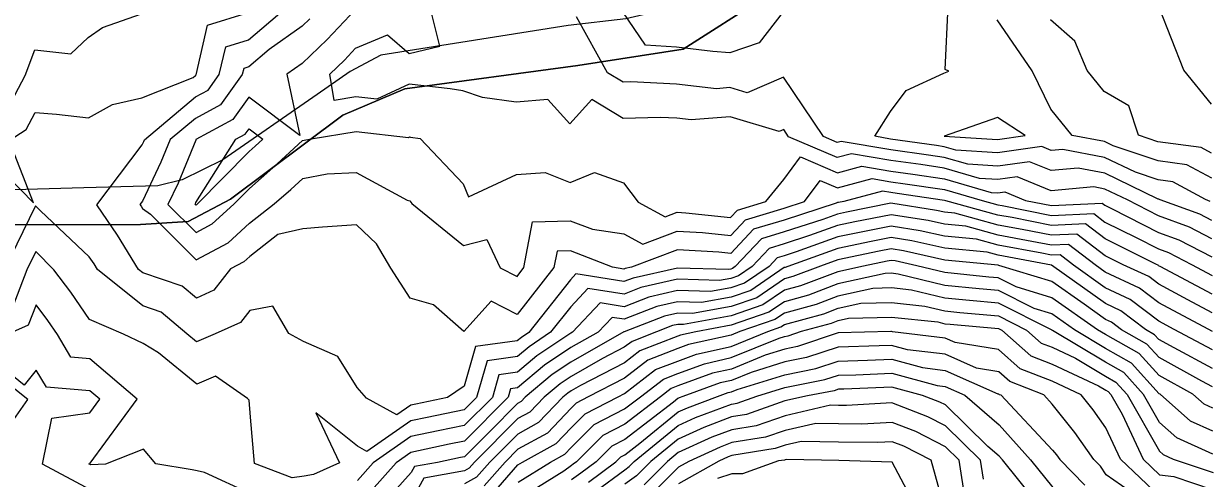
# Model space of a CAD drawing. Extents: x 42655 to 43811, y -141820 to -141156.
# Drawn here: x 42964.5 to 43077.3, y -141403.2 to -141360 of the extents above; entities that cross this region are included whole.
import ezdxf

# ---------------------------------------------------------------- set-up
doc = ezdxf.new("R2010")
doc.units = 0
for name, color, linetype in [('ZE_HICN', 7, 'Continuous'), ('ZE_LWCN', 7, 'Continuous'), ('地形', 7, 'Continuous'), ('現況水路ﾊｯﾁ', 7, 'Continuous')]:
    doc.layers.add(name, color=color, linetype=linetype)

msp = doc.modelspace()

# ---------------------------------------------------------------- linework, layer by layer
at = {"layer": 'ZE_HICN'}
for points in [[(42960.54, -141372.04), (42965.46, -141377.04), (42963.13, -141371.12), (42964.76, -141370.07), (42965.61, -141368.47), (42967.65, -141368.63), (42970.7, -141368.97), (42972.99, -141367.69), (42975.78, -141367.08), (42980.64, -141365.13), (42980.86, -141364.95), (42980.9, -141364.93), (42980.94, -141364.87), (42982.03, -141360.15), (42985.92, -141358.97)], [(43077.6, -141378.72), (43076.45, -141378.13), (43072.67, -141376.77), (43072.55, -141376.7), (43072.5, -141376.69), (43072.42, -141376.67), (43067.4, -141374.23), (43064.88, -141373.76), (43062.31, -141373.99), (43060.25, -141373.15), (43057.22, -141373.57), (43054.36, -141373.39), (43052.13, -141372.74), (43050.63, -141372.52), (43047.04, -141372), (43042.33, -141371.21), (43041.95, -141371.31), (43040.65, -141370.75), (43036.83, -141365.1), (43033.36, -141366.58), (43031.74, -141366.1), (43030.45, -141366.2), (43026.65, -141365.78), (43022.29, -141365.56), (43021.57, -141365.57), (43020.08, -141364.69), (43017.13, -141359.36)], [(43077.64, -141387.5), (43075.32, -141386.28), (43072.54, -141384.79), (43071.59, -141384.07), (43069.16, -141382.94), (43067.44, -141382.09), (43064.76, -141380.03), (43062.34, -141380.14), (43059.53, -141379.58), (43057.25, -141379.16), (43053.14, -141378.05), (43052.15, -141377.95), (43051.39, -141377.78), (43047.06, -141377.09), (43042.83, -141377.94), (43041.98, -141378.12), (43040.57, -141378.63), (43036.9, -141379.82), (43034.73, -141380.47), (43032.24, -141383.12), (43031.97, -141383.3), (43031.83, -141383.35), (43031.6, -141383.39), (43026.74, -141383.25), (43022.51, -141384.21), (43021.65, -141384.54), (43017.08, -141383.81), (43016.57, -141384.36), (43012.6, -141389.37), (43011.89, -141389.84), (43011.5, -141390.17), (43007.52, -141390.72), (43006.44, -141394.48), (43004.87, -141395.57), (43001.85, -141396.18), (43001.36, -141396.29), (43000.02, -141397.22), (42997.16, -141395.61), (42996.26, -141394.6), (42994.42, -141391.67), (42991.15, -141390.24), (42989.77, -141389.48), (42988.22, -141386.86), (42986.05, -141387.3), (42985.17, -141388.43), (42982.76, -141389.51), (42980.98, -141390.28), (42980.05, -141389.52), (42977.61, -141387.43), (42975.87, -141386.84), (42971.55, -141383.4), (42971.22, -141382.86), (42970.76, -141382.2), (42966.12, -141377.82), (42965.65, -141377.35), (42962.65, -141383.44)], [(43077.68, -141396.57), (43076.88, -141396.2), (43075.78, -141395.24), (43072.58, -141393.48), (43070.68, -141391.39), (43067.47, -141389.56), (43066.72, -141389.12), (43062.37, -141386.07), (43058.97, -141385.05), (43057.27, -141384.19), (43056.36, -141384.11), (43052.18, -141383.68), (43049.51, -141383.04), (43047.47, -141382.58), (43047.09, -141382.52), (43046.71, -141382.59), (43044.46, -141383.06), (43042, -141383.6), (43038.46, -141384.95), (43036.92, -141385.37), (43034.86, -141386.76), (43031.85, -141387.78), (43027.32, -141388.63), (43026.76, -141388.61), (43026.28, -141388.72), (43024.75, -141389.31), (43022.42, -141390.22), (43021.68, -141390.78), (43019.61, -141391.86), (43016.61, -141393.56), (43015.57, -141394.25), (43014.05, -141395.53), (43012.7, -141396.94), (43011.54, -141397.57), (43007.41, -141401.72), (43006.92, -141402.27), (43006.47, -141402.53), (43002.61, -141403.22), (43001.4, -141405.4)], [(43072.63, -141404.97), (43068.9, -141401.43), (43067.51, -141398.45), (43066.31, -141396.73), (43065.16, -141395.29), (43062.4, -141394.01), (43059.37, -141392.82), (43057.3, -141391), (43053.16, -141390.33), (43052.21, -141389.91), (43047.2, -141389.31), (43047.12, -141389.29), (43047.05, -141389.29), (43042.03, -141389.42), (43038.16, -141390.72), (43036.95, -141390.96), (43035.08, -141391.54), (43031.87, -141392.85), (43030.06, -141393.26), (43026.79, -141394.45), (43026.15, -141394.7), (43025.14, -141395.48), (43021.72, -141398.09), (43019.65, -141399.16), (43017.13, -141401.68), (43016.83, -141401.9), (43016.65, -141402.03), (43015.93, -141402.56), (43011.58, -141405.27)], [(43055.85, -141403.33), (43055.57, -141401.5), (43052.25, -141398.25), (43050.56, -141397.39), (43047.15, -141396.07), (43042.84, -141396.33), (43042.06, -141396.32), (43041.32, -141396.3), (43036.98, -141397.29), (43034.22, -141398.25), (43031.9, -141398.63), (43030.02, -141399.34), (43026.82, -141400.79), (43025.79, -141401.64), (43023.57, -141403.86)]]:
    msp.add_lwpolyline(points, dxfattribs=at)
at = {"layer": 'ZE_LWCN'}
for points in [[(43077.45, -141376.91), (43076.98, -141376.74), (43073.89, -141375.06), (43072.49, -141374.88), (43070.32, -141374.15), (43067.39, -141372.73), (43063.4, -141371.97), (43062.3, -141372.07), (43061.43, -141371.71), (43057.21, -141372.3), (43053.24, -141372.04), (43052.12, -141371.72), (43051.38, -141371.61), (43047.03, -141370.99), (43045.51, -141370.73), (43047.02, -141368.37), (43048.52, -141366.38), (43052.09, -141364.72), (43052.57, -141364.53), (43052.21, -141364.38), (43052.49, -141358.37)], [(42963.05, -141368.01), (42964.67, -141364.95), (42965.58, -141362.52), (42969, -141362.9), (42970.66, -141361.33), (42972.01, -141360.38), (42975.74, -141359.08)], [(43077.63, -141385.73), (43072.69, -141383.12), (43072.53, -141383.03), (43072.48, -141382.99), (43072.34, -141382.93), (43067.43, -141380.48), (43065.56, -141379.05), (43062.33, -141379.2), (43058.58, -141378.45), (43057.24, -141378.21), (43052.29, -141376.86), (43052.15, -141376.82), (43047.66, -141376.15), (43047.06, -141376.06), (43046.26, -141375.93), (43042.58, -141376.91), (43042.06, -141377.01), (43041.97, -141377.03), (43041.83, -141377.08), (43036.89, -141378.69), (43033.97, -141379.57), (43031.82, -141381.86), (43030.67, -141381.73), (43026.73, -141381.53), (43022.37, -141383.16), (43021.76, -141383.3), (43021.65, -141383.35), (43020.56, -141383.17), (43016.55, -141381.61), (43015.28, -141381.65), (43014.99, -141383.2), (43011.49, -141387.67), (43009.02, -141386.4), (43006.41, -141389.28), (43003.51, -141386.75), (43001.31, -141386.13), (42999.45, -141383.27), (42998.11, -141380.96), (42996.19, -141379.13), (42992.95, -141379.37), (42991.1, -141379.51), (42988.71, -141380.06), (42986.03, -141382.16), (42985.47, -141382.67), (42984.2, -141383.34), (42982.62, -141385.37), (42980.96, -141386.12), (42979.62, -141384.98), (42975.86, -141383.7), (42975.46, -141383.38), (42973.45, -141380.12), (42971.48, -141377.24), (42975.8, -141371.54), (42975.95, -141371.23), (42976.02, -141371.06), (42980.87, -141366.98), (42982.07, -141366.33), (42983.14, -141364.86), (42983.75, -141362.21), (42985.93, -141361.55), (42989.32, -141358.67)], [(42991.74, -141359.55), (42991.01, -141360.25), (42987.89, -141362.47), (42985.94, -141364.12), (42985.46, -141364.27), (42985.33, -141364.85), (42983.25, -141367.74), (42980.88, -141369.02), (42978.46, -141371.04), (42977.59, -141373.2), (42975.83, -141376.9), (42975.58, -141377.22), (42975.69, -141377.38), (42975.83, -141377.6), (42976.59, -141378.14), (42980.94, -141382.47), (42983.97, -141380.86), (42986.01, -141379), (42988.36, -141377.16), (42989.95, -141375.78), (42991.08, -141374.73), (42993.41, -141374.31), (42996.17, -141374.18), (43001.02, -141376.8), (43001.27, -141376.86), (43001.47, -141377.1), (43006.37, -141381.11), (43008.6, -141380.53), (43009.87, -141383.22), (43011.48, -141384.05), (43012.13, -141383.21), (43012.94, -141378.85), (43016.54, -141378.75), (43018.65, -141379.57), (43021.63, -141379.99), (43023.45, -141380.97), (43026.72, -141379.74), (43029.11, -141379.86), (43031.81, -141380.16), (43033.22, -141378.66), (43036.89, -141377.56), (43038.83, -141376.92), (43040.32, -141374.92), (43041.97, -141375.63), (43045.28, -141374.75), (43047.05, -141375.05), (43048.4, -141375.24), (43052.14, -141375.8), (43055.75, -141376.84), (43057.24, -141377.25), (43057.64, -141377.32), (43062.33, -141378.26), (43066.37, -141378.07), (43067.42, -141378.88), (43070.38, -141380.35), (43072.52, -141381.44), (43073.46, -141381.78), (43075.65, -141382.91), (43077.62, -141383.95)], [(42996.09, -141358.67), (42993.39, -141361.52), (42991.03, -141363.8), (42989.57, -141364.83), (42990.79, -141370.66), (42985.96, -141367.01), (42984.42, -141369.14), (42980.92, -141371.03), (42980.89, -141371.09), (42979.23, -141375.17), (42978.25, -141377.21), (42980.93, -141379.87), (42982.47, -141379.05), (42984.53, -141377.18), (42986, -141375.69), (42988.24, -141373.73), (42991.06, -141371.13), (42991.88, -141370.98), (42996.15, -141370.27), (43001.15, -141370.83), (43001.24, -141370.79), (43001.35, -141370.8), (43002.26, -141370.93), (43006.35, -141375.26), (43006.85, -141376.47), (43011.43, -141374.35), (43014.15, -141374.17), (43016.52, -141375.13), (43018.86, -141374.18), (43021.61, -141375.16), (43022.99, -141377), (43025.56, -141378.38), (43026.71, -141377.95), (43027.55, -141377.99), (43031.8, -141378.45), (43032.46, -141377.75), (43035.16, -141376.94), (43036.87, -141374.82), (43038.45, -141372.69), (43041.96, -141374.19), (43044.29, -141373.57), (43047.05, -141374.03), (43049.15, -141374.33), (43052.14, -141374.78), (43056.6, -141376.07), (43057.23, -141376.11), (43057.9, -141376.02), (43059.87, -141376.83), (43062.33, -141377.31), (43067.17, -141377.08), (43067.41, -141377.27), (43068.1, -141377.61), (43072.51, -141379.86), (43074.46, -141380.57), (43077.61, -141382.19)], [(43077.61, -141380.46), (43075.46, -141379.35), (43072.51, -141378.28), (43069.56, -141376.78), (43067.41, -141375.74), (43066.37, -141375.54), (43062.32, -141375.91), (43059.08, -141374.58), (43057.23, -141374.84), (43055.48, -141374.73), (43052.13, -141373.76), (43049.89, -141373.42), (43047.04, -141373.02), (43043.31, -141372.39), (43041.95, -141372.75), (43037.32, -141370.77), (43036.85, -141370.07), (43036.43, -141370.26), (43031.76, -141368.88), (43028.03, -141369.16), (43026.67, -141369.01), (43025.1, -141368.93), (43021.58, -141369.02), (43018.58, -141367.23), (43016.5, -141369.55), (43014.42, -141367.22), (43011.4, -141367.49), (43008.2, -141367.03), (43006.31, -141366.39), (43005.1, -141366.22), (43001.21, -141365.78), (42998.12, -141367.2), (42996.13, -141366.97), (42994.06, -141367.32), (42993.67, -141364.81), (42995.04, -141363.5), (42996.11, -141362.36), (42999.16, -141361.09), (43001.2, -141362.85), (43004.14, -141362.17), (43003.25, -141358.6)], [(43036.8, -141358.89), (43034.52, -141361.85), (43031.73, -141362.79), (43030.11, -141362.68), (43026.64, -141362.24), (43023.7, -141362.06), (43021.53, -141358.91)], [(43077.55, -141367.67), (43074.94, -141364.43), (43072.58, -141358.48)], [(43077.58, -141374.7), (43075.23, -141373.43), (43072.48, -141373.06), (43068.22, -141371.63), (43067.39, -141371.23), (43064.3, -141370.64), (43062.28, -141368.15), (43060.49, -141364.5), (43057.15, -141359.65)], [(43077.57, -141372.33), (43076.57, -141371.79), (43072.47, -141371.24), (43070.6, -141370.61), (43069.68, -141367.82), (43067.36, -141366.47), (43065.73, -141364.47), (43064.57, -141361.67), (43062.24, -141359.65)], [(43057.21, -141371.03), (43059.84, -141370.66), (43057.2, -141368.93), (43052.12, -141370.7), (43057.21, -141371.03)], [(42980.92, -141377.27), (42980.84, -141377.2), (42980.87, -141377.14), (42980.91, -141377.02), (42984.72, -141371.01), (42985.59, -141370.54), (42985.97, -141370.02), (42987.28, -141371), (42986.54, -141371.68), (42985.98, -141372.17), (42981.02, -141377.19), (42980.96, -141377.25), (42980.92, -141377.27)], [(43077.65, -141389.28), (43077.26, -141389.07), (43072.55, -141386.55), (43070.71, -141385.16), (43067.44, -141383.64), (43066.49, -141382.96), (43063.96, -141381.01), (43062.34, -141381.09), (43060.47, -141380.72), (43057.25, -141380.12), (43054.17, -141379.28), (43052.16, -141379.09), (43050.61, -141378.74), (43047.07, -141378.18), (43043.61, -141378.87), (43041.98, -141379.21), (43039.3, -141380.17), (43036.9, -141380.95), (43035.48, -141381.38), (43033.86, -141383.11), (43032.55, -141383.99), (43031.83, -141384.24), (43030.75, -141384.44), (43026.74, -141384.32), (43023.27, -141385.11), (43021.66, -141385.73), (43018.22, -141385.19), (43016.58, -141386.95), (43014.67, -141389.36), (43012.63, -141390.73), (43011.51, -141391.66), (43008.63, -141392.06), (43007.63, -141395.56), (43006.45, -141396.74), (43002.91, -141397.46), (43001.36, -141397.79), (42997.18, -141400.7), (42996.29, -141400.19), (42992.33, -141397.02), (42994.58, -141401.78), (42992.11, -141402.88), (42991.21, -141403.05), (42990.06, -141403.2), (42986.5, -141401.82), (42986.1, -141397.42), (42985.97, -141395.8), (42985.81, -141395.66), (42982.77, -141393.52), (42980.99, -141394.28), (42977.35, -141391.3), (42975.89, -141390.43), (42974.01, -141389.55), (42970.79, -141388.15), (42969.02, -141385.55), (42967.38, -141383.42), (42965.67, -141381.69), (42964.81, -141383.43), (42963.48, -141386.91)], [(43077.65, -141391.03), (43074.02, -141389.08), (43072.55, -141388.3), (43069.82, -141386.24), (43067.45, -141385.14), (43064.42, -141382.97), (43063.16, -141381.99), (43062.35, -141382.03), (43061.41, -141381.85), (43057.26, -141381.08), (43055.2, -141380.52), (43052.16, -141380.23), (43049.83, -141379.7), (43047.07, -141379.26), (43044.38, -141379.8), (43041.99, -141380.3), (43038.04, -141381.72), (43036.91, -141382.09), (43036.24, -141382.29), (43035.47, -141383.1), (43033.13, -141384.69), (43031.83, -141385.12), (43029.89, -141385.48), (43026.75, -141385.39), (43024.02, -141386.01), (43021.67, -141386.93), (43019.37, -141386.56), (43016.76, -141389.35), (43016.59, -141389.45), (43013.36, -141391.61), (43011.52, -141393.15), (43009.75, -141393.4), (43009.13, -141395.55), (43006.45, -141398.22), (43003.97, -141398.73), (43001.37, -141399.28), (42997.79, -141401.77), (42996.3, -141403.45)], [(43077.66, -141392.79), (43074.01, -141390.83), (43072.56, -141390.04), (43072.15, -141389.59), (43071.29, -141389.1), (43068.94, -141387.32), (43067.46, -141386.63), (43062.35, -141382.98), (43057.26, -141382.03), (43056.22, -141381.75), (43052.17, -141381.36), (43049.04, -141380.66), (43047.08, -141380.35), (43045.16, -141380.73), (43041.99, -141381.39), (43037.25, -141383.09), (43036.99, -141383.19), (43036.91, -141383.21), (43033.71, -141385.38), (43031.84, -141386.01), (43029.03, -141386.53), (43026.75, -141386.47), (43024.77, -141386.91), (43021.67, -141388.12), (43020.52, -141387.94), (43019.21, -141389.34), (43016.6, -141390.82), (43014.1, -141392.49), (43011.53, -141394.64), (43010.86, -141394.74), (43010.63, -141395.54), (43006.46, -141399.71), (43005.03, -141400), (43001.38, -141400.78), (42999.97, -141401.76), (42996.31, -141405.87)], [(43077.67, -141394.54), (43076.65, -141394), (43072.57, -141391.76), (43071.42, -141390.49), (43068.99, -141389.11), (43068.05, -141388.4), (43067.46, -141388.13), (43065.43, -141386.67), (43062.36, -141384.52), (43057.31, -141383), (43057.26, -141382.99), (43057.25, -141382.99), (43052.17, -141382.5), (43048.26, -141381.62), (43047.08, -141381.43), (43045.93, -141381.66), (43042, -141382.48), (43040.34, -141383.08), (43037.73, -141384.07), (43036.92, -141384.29), (43034.28, -141386.07), (43031.84, -141386.9), (43028.18, -141387.58), (43026.76, -141387.54), (43025.52, -141387.82), (43021.68, -141389.32), (43021.67, -141389.32), (43021.65, -141389.33), (43016.6, -141392.19), (43014.83, -141393.37), (43012.25, -141395.54), (43011.86, -141395.94), (43011.53, -141396.12), (43008.87, -141398.8), (43006.47, -141401.19), (43006.09, -141401.27), (43003.89, -141401.74), (43001.7, -141402.13), (43001.39, -141402.7), (42996.69, -141407.93)], [(43077.69, -141398.76), (43075.58, -141397.8), (43072.68, -141395.25), (43072.59, -141395.2), (43069.94, -141392.29), (43067.48, -141390.89), (43064.53, -141389.13), (43062.37, -141387.62), (43060.69, -141387.11), (43057.28, -141385.4), (43055.44, -141385.23), (43052.19, -141384.9), (43047.73, -141383.82), (43047.09, -141383.75), (43046.5, -141383.77), (43042.01, -141384.76), (43039.2, -141385.83), (43036.93, -141386.45), (43035.44, -141387.46), (43031.85, -141388.67), (43028.48, -141389.3), (43027.03, -141389.62), (43026.77, -141389.72), (43023.16, -141391.11), (43021.69, -141392.25), (43017.52, -141394.42), (43016.62, -141394.93), (43016.3, -141395.14), (43015.84, -141395.52), (43013.53, -141397.94), (43011.55, -141399.03), (43008.87, -141401.71), (43007.63, -141403.12), (43006.48, -141403.78)], [(43077.7, -141400.95), (43074.27, -141399.39), (43072.6, -141397.92), (43071.09, -141395.26), (43069.21, -141393.19), (43067.48, -141392.21), (43062.43, -141389.19), (43062.38, -141389.17), (43062.36, -141389.16), (43062.33, -141389.14), (43057.28, -141386.6), (43054.52, -141386.35), (43052.19, -141386.11), (43049, -141385.34), (43047.1, -141385.14), (43045.34, -141385.19), (43042.01, -141385.92), (43039.93, -141386.72), (43036.93, -141387.53), (43036.02, -141388.15), (43032.68, -141389.28), (43031.85, -141389.62), (43027.79, -141390.53), (43026.77, -141390.9), (43023.91, -141392.01), (43021.7, -141393.72), (43018.25, -141395.51), (43017.1, -141396.1), (43016.62, -141396.58), (43014.36, -141398.94), (43011.55, -141400.48), (43010.33, -141401.71), (43008.34, -141403.97)], [(43009.05, -141404.83), (43011.56, -141401.97), (43011.99, -141401.7), (43015.2, -141399.94), (43016.63, -141398.44), (43017.95, -141397.12), (43021.11, -141395.49), (43021.7, -141395.18), (43024.66, -141392.91), (43026.78, -141392.09), (43028.55, -141391.44), (43031.86, -141390.7), (43035.34, -141389.27), (43036.59, -141388.84), (43036.94, -141388.61), (43040.66, -141387.6), (43042.02, -141387.08), (43044.18, -141386.6), (43047.1, -141386.52), (43050.27, -141386.86), (43052.2, -141387.33), (43053.61, -141387.47), (43057.29, -141387.8), (43059.97, -141389.15), (43061.36, -141390.38), (43062.39, -141390.78), (43064.61, -141391.81), (43067.49, -141393.53), (43068.47, -141394.09), (43069.54, -141395.27), (43072.61, -141400.67), (43072.97, -141400.99), (43073.9, -141401.41), (43077.71, -141402.7)], [(42986.13, -141404.71), (42981.73, -141402.68), (42981.03, -141402.54), (42980.55, -141402.43), (42977.1, -141401.86), (42975.94, -141400.47), (42972.31, -141401.89), (42970.92, -141401.97), (42970.85, -141401.94), (42970.76, -141401.89), (42970.78, -141401.81), (42970.85, -141401.8), (42975.31, -141395.71), (42970.81, -141391.87), (42969.02, -141391.73), (42967.75, -141389.58), (42966.83, -141388.23), (42965.7, -141386.76), (42964.95, -141388.69), (42962.89, -141389.6)], [(43011.57, -141403.62), (43014.66, -141401.69), (43016.03, -141400.94), (43016.64, -141400.3), (43018.8, -141398.14), (43021.71, -141396.64), (43023.22, -141395.48), (43025.4, -141393.8), (43026.78, -141393.27), (43029.3, -141392.35), (43031.86, -141391.77), (43036.41, -141389.91), (43036.94, -141389.75), (43037.29, -141389.68), (43038.56, -141389.25), (43041.4, -141388.48), (43042.02, -141388.24), (43043.02, -141388.02), (43047.11, -141387.91), (43051.53, -141388.38), (43052.2, -141388.54), (43052.69, -141388.59), (43057.29, -141389.01), (43057.6, -141389.16), (43060.37, -141391.6), (43062.4, -141392.4), (43066.8, -141394.44), (43067.5, -141394.85), (43067.73, -141394.99), (43067.99, -141395.28), (43069.06, -141397.15), (43071.05, -141401.42), (43072.62, -141402.92), (43073.99, -141403.07), (43077.72, -141404.33)], [(43070.45, -141404.95), (43067.53, -141402.91), (43066.99, -141402.09), (43066.36, -141401.45), (43064.56, -141398.87), (43062.41, -141396.18), (43061.6, -141395.3), (43058.37, -141394.04), (43057.31, -141393.11), (43055.19, -141392.77), (43052.22, -141391.45), (43048.62, -141391.02), (43047.12, -141390.61), (43045.93, -141390.66), (43042.04, -141390.76), (43039.03, -141391.77), (43036.95, -141392.18), (43033.75, -141393.17), (43031.87, -141393.93), (43030.82, -141394.17), (43027.26, -141395.47), (43026.9, -141395.6), (43026.79, -141395.65), (43026.35, -141396.01), (43021.72, -141399.55), (43020.5, -141400.18), (43019.01, -141401.67), (43017.55, -141402.76), (43016.65, -141403.39)], [(42970.87, -141404.33), (42966.3, -141401.91), (42967.2, -141397.51), (42970.83, -141397.02), (42971.78, -141395.73), (42970.82, -141394.91), (42966.69, -141394.59), (42965.72, -141392.95), (42964.58, -141394.37), (42960.63, -141391.21)], [(43018.26, -141403.62), (43020.89, -141401.66), (43021.35, -141401.2), (43021.73, -141401), (43023.17, -141399.9), (43026.8, -141396.93), (43027.68, -141396.53), (43030.56, -141395.45), (43031.58, -141395.08), (43031.88, -141395.01), (43032.41, -141394.79), (43036.96, -141393.4), (43039.9, -141392.81), (43042.04, -141392.09), (43044.82, -141392.02), (43047.13, -141391.92), (43050.05, -141392.72), (43052.22, -141392.98), (43057.22, -141395.2), (43057.32, -141395.22), (43057.37, -141395.26), (43057.53, -141395.32), (43062.43, -141400.55), (43062.81, -141401.01), (43063.12, -141401.46), (43065.52, -141403.9)], [(42960.68, -141401.76), (42964.91, -141395.76), (42960.63, -141392.35)], [(43018.98, -141404.47), (43021.74, -141402.42), (43022.13, -141402.13), (43022.61, -141401.65), (43026.81, -141398.22), (43028.46, -141397.47), (43031.89, -141396.18), (43032.42, -141396.09), (43034.3, -141395.43), (43036.97, -141394.62), (43040.78, -141393.86), (43042.05, -141393.43), (43043.7, -141393.39), (43047.14, -141393.24), (43051.47, -141394.43), (43052.23, -141394.52), (43054.08, -141395.34), (43057.34, -141398.15), (43060.33, -141401.47), (43062.45, -141404.1)], [(43062.47, -141407.43), (43057.67, -141401.49), (43057.35, -141401.13), (43056.29, -141400.22), (43052.24, -141396.26), (43051.71, -141395.99), (43050.07, -141395.36), (43047.14, -141394.56), (43042.58, -141394.75), (43042.06, -141394.77), (43041.65, -141394.91), (43039.11, -141395.41), (43036.97, -141395.89), (43033.32, -141397.17), (43031.89, -141397.4), (43029.24, -141398.4), (43026.81, -141399.51), (43024.2, -141401.64), (43022.85, -141402.99), (43021.74, -141403.8)], [(43054.14, -141405.42), (43053.56, -141401.51), (43052.26, -141400.24), (43049.42, -141398.79), (43047.16, -141397.92), (43044.3, -141398.09), (43042.07, -141398.07), (43039.91, -141398.02), (43036.99, -141398.68), (43035.13, -141399.33), (43031.9, -141399.85), (43030.8, -141400.27), (43027.82, -141401.63), (43026.83, -141402.18), (43024.29, -141404.72)], [(43052.29, -141406.55), (43050.88, -141401.52), (43048.27, -141400.19), (43047.17, -141399.76), (43045.77, -141399.85), (43042.08, -141399.81), (43038.51, -141399.73), (43036.99, -141400.08), (43036.03, -141400.42), (43031.91, -141401.08), (43031.58, -141401.21), (43030.68, -141401.61), (43026.83, -141403.76)], [(43050.35, -141407.68), (43047.18, -141401.7), (43042.09, -141401.56), (43037.11, -141401.45), (43037, -141401.47), (43036.93, -141401.5), (43036.37, -141401.59), (43032.92, -141402.82), (43031.92, -141402.82), (43030.55, -141403.27)]]:
    msp.add_lwpolyline(points, dxfattribs=at)
at = {"layer": '地形'}
for points in [[(43142.06, -141330.4), (43136.09, -141332.62), (43121.75, -141339.93), (43116.84, -141345.03), (43111.35, -141350.51), (43107.79, -141353.97), (43104.03, -141351.28), (43094.7, -141344.64), (43090.46, -141343.3), (43078.49, -141342.92), (43068, -141341.09), (43062.42, -141339.07), (43057.22, -141340.51), (43049.13, -141345.61), (43035.06, -141357.46), (43027.27, -141362.46), (43017.26, -141364), (43000.78, -141366.22), (42994.9, -141368.73), (42984.22, -141376.71), (42980.17, -141378.83), (42975.65, -141379.11), (42943.85, -141379.13)], [(43078.44, -141340.19), (43074.4, -141339.48), (43063.66, -141336.71), (43058.59, -141337.19), (43054.07, -141338.48), (43050.39, -141340.46), (43047.13, -141343.07), (43039.24, -141349.39), (43032, -141355.19), (43026.63, -141358.46), (43021.82, -141359.56), (43016.35, -141360.21), (42998.51, -141363.01), (42995.6, -141364.57), (42992.44, -141366.76), (42983.46, -141372.98), (42979.62, -141374.86), (42977.28, -141375.45), (42970.25, -141375.64), (42949.29, -141376.22)]]:
    msp.add_lwpolyline(points, dxfattribs=at)
at = {"layer": '現況水路ﾊｯﾁ'}
for points in [[(42943.85, -141379.13), (42975.65, -141379.11), (42980.17, -141378.83), (42984.22, -141376.71), (42994.9, -141368.73), (43000.78, -141366.22), (43017.26, -141364), (43027.27, -141362.46), (43035.06, -141357.46), (43049.13, -141345.61), (43057.22, -141340.51), (43062.42, -141339.07), (43068, -141341.09), (43078.49, -141342.92), (43090.46, -141343.3), (43094.7, -141344.64), (43104.03, -141351.28), (43107.79, -141353.97), (43111.35, -141350.51), (43116.84, -141345.03), (43121.75, -141339.93), (43136.09, -141332.62), (43142.06, -141330.4)], [(43078.44, -141340.19), (43074.4, -141339.48), (43063.66, -141336.71), (43058.59, -141337.19), (43054.07, -141338.48), (43050.39, -141340.46), (43047.13, -141343.07), (43039.24, -141349.39), (43032, -141355.19), (43026.63, -141358.46), (43021.82, -141359.56), (43016.35, -141360.21), (42998.51, -141363.01), (42995.6, -141364.57), (42992.44, -141366.76), (42983.46, -141372.98), (42979.62, -141374.86), (42977.28, -141375.45), (42970.25, -141375.64), (42949.29, -141376.22)]]:
    msp.add_lwpolyline(points, dxfattribs=at)

doc.saveas('drawing.dxf')
